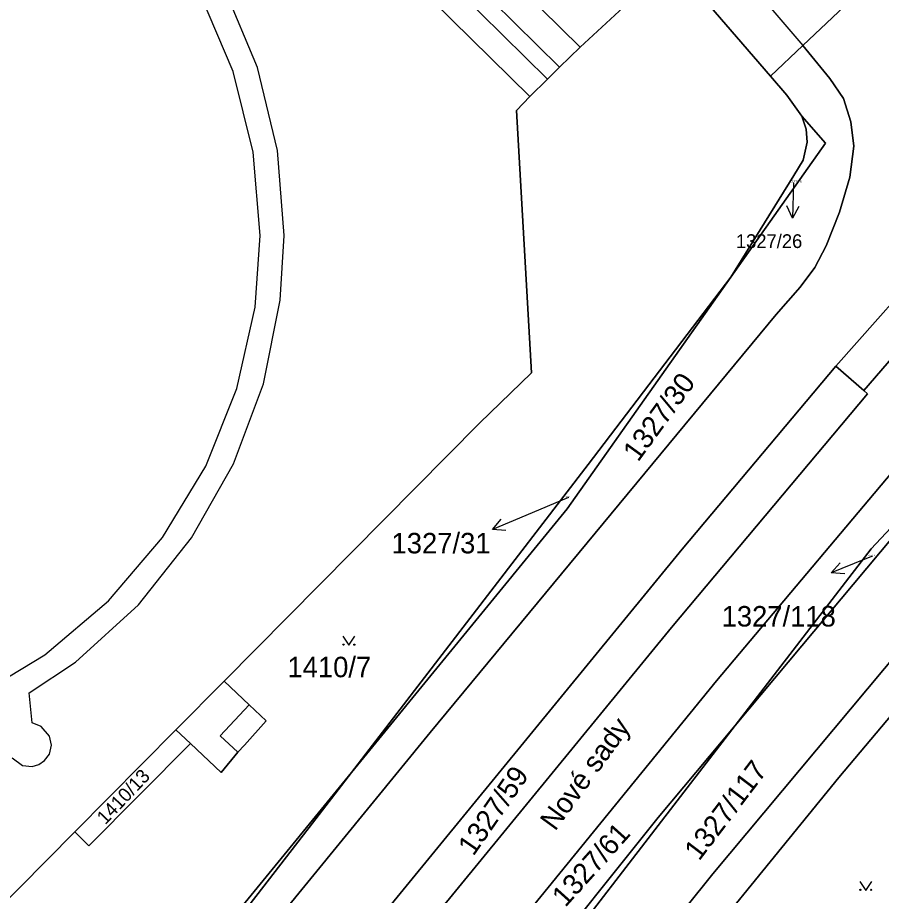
# Model space of a CAD drawing. Extents: x -598934 to -598196, y -1162208 to -1161502.
# Drawn here: x -598686.2 to -598614.5, y -1161830.8 to -1161757.9 of the extents above; entities that cross this region are included whole.
import ezdxf

# ---------------------------------------------------------------- set-up
doc = ezdxf.new("R2010")
doc.units = 0
for name, color, linetype in [('KN_CAR_KR', 7, 'Continuous'), ('KN_KULTURY', 7, 'Continuous'), ('KN_PARC_CIS_POM', 7, 'Continuous'), ('KN_PARC_CIS_POZ', 7, 'Continuous'), ('KN_PARC_PLOCHA', 7, 'Continuous'), ('KN_ULICE', 7, 'Continuous'), ('PARC_C_SIPKA', 7, 'Continuous'), ('parcely_l', 7, 'Continuous')]:
    doc.layers.add(name, color=color, linetype=linetype)

msp = doc.modelspace()

# ---------------------------------------------------------------- linework, layer by layer
at = {"layer": 'KN_CAR_KR'}
for points in [[(-598652.52, -1161747.55), (-598639.5, -1161760.37)], [(-598654.19, -1161749.24), (-598641.2, -1161762.05)], [(-598642.2, -1161763.04), (-598655.18, -1161750.24)], [(-598656.63, -1161751.69), (-598643.67, -1161764.49)], [(-598625.96, -1161754.43), (-598621.01, -1161760.25)], [(-598668.28, -1161762.39), (-598671, -1161756.02)], [(-598666.28, -1161762.06), (-598669.01, -1161755.52)], [(-598666.62, -1161769.11), (-598668.28, -1161762.39)], [(-598664.62, -1161768.95), (-598666.28, -1161762.06)], [(-598666.06, -1161776.01), (-598666.62, -1161769.11)], [(-598664.06, -1161776.01), (-598664.62, -1161768.95)], [(-598666.48, -1161781.97), (-598666.06, -1161776.01)], [(-598664.38, -1161781.38), (-598664.06, -1161776.01)], [(-598665.78, -1161788.32), (-598664.38, -1161781.38)], [(-598667.99, -1161788.72), (-598666.48, -1161781.97)], [(-598670.57, -1161795.15), (-598667.99, -1161788.72)], [(-598668.26, -1161794.96), (-598665.78, -1161788.32)], [(-598674.15, -1161801.07), (-598670.57, -1161795.15)], [(-598671.75, -1161801.12), (-598668.26, -1161794.96)], [(-598678.64, -1161806.35), (-598674.15, -1161801.07)], [(-598676.16, -1161806.66), (-598671.75, -1161801.12)], [(-598683.92, -1161810.83), (-598678.64, -1161806.35)], [(-598681.39, -1161811.44), (-598676.16, -1161806.66)], [(-598689.85, -1161814.4), (-598683.92, -1161810.83)], [(-598685.23, -1161813.96), (-598681.39, -1161811.44)], [(-598669.05, -1161813.01), (-598673.05, -1161817.05)], [(-598684.98, -1161816.46), (-598685.23, -1161813.96)], [(-598667.91, -1161818.89), (-598669.38, -1161817.53), (-598666.97, -1161814.97)], [(-598684.22, -1161816.76), (-598684.98, -1161816.46)], [(-598683.54, -1161817.56), (-598684.22, -1161816.76)], [(-598683.37, -1161818.33), (-598683.54, -1161817.56)], [(-598683.55, -1161819.06), (-598683.37, -1161818.33)], [(-598686.65, -1161819.36), (-598685.79, -1161820)], [(-598684.41, -1161819.92), (-598683.95, -1161819.59)], [(-598683.95, -1161819.59), (-598683.55, -1161819.06)], [(-598685.79, -1161820), (-598684.98, -1161820.1)], [(-598684.98, -1161820.1), (-598684.41, -1161819.92)]]:
    msp.add_lwpolyline(points, dxfattribs=at)
at = {"layer": 'KN_KULTURY'}
for points in [[(-598659.182, -1161809.272), (-598658.682, -1161810.022), (-598658.182, -1161809.272)], [(-598616.282, -1161829.632), (-598615.782, -1161830.382), (-598615.282, -1161829.632)]]:
    msp.add_lwpolyline(points, dxfattribs=at)
for centre in [(-598659.132, -1161809.971), (-598658.233, -1161809.971), (-598616.232, -1161830.331), (-598615.333, -1161830.331)]:
    msp.add_circle(centre, 0.05, dxfattribs=at)
at = {"layer": 'KN_PARC_PLOCHA'}
for points in [[(-598505.37, -1161663.64), (-598506.47, -1161665.03), (-598508.71, -1161667.7), (-598510.96, -1161670.48), (-598517.78, -1161678.03), (-598530.94, -1161692.67), (-598531.26, -1161693.01), (-598541.47, -1161704.37), (-598541.81, -1161704.64), (-598543.16, -1161707.52), (-598568.17, -1161734.75), (-598580.79, -1161748.69), (-598599.26, -1161769.56), (-598615.93, -1161788.89), (-598618.28, -1161786.85), (-598601.28, -1161767.71), (-598569.06, -1161732.86), (-598537.16, -1161698.1), (-598502.88, -1161660.58)], [(-598626.97, -1161779.46), (-598621.75, -1161771.04), (-598620.99, -1161769.77), (-598620.65, -1161768.26), (-598620.74, -1161767.18), (-598621.1, -1161766.12), (-598619.12, -1161768.35)], [(-598658.47, -1161820.58), (-598638.82, -1161795.01), (-598626.97, -1161779.46), (-598640.57, -1161798.7)], [(-598615.93, -1161788.89), (-598615.63, -1161789.16), (-598631.91, -1161808.54), (-598653.59, -1161835.03), (-598675.39, -1161861.69), (-598680.91, -1161868.67), (-598681.88, -1161868.94), (-598682.53, -1161868.47), (-598682.61, -1161867.71), (-598678.08, -1161859.52), (-598653.94, -1161830.02), (-598631.03, -1161802.04), (-598618.28, -1161786.85)], [(-598610.98, -1161793.12), (-598608.6, -1161795.18), (-598611.28, -1161798.37), (-598612.86, -1161799.4), (-598615.32, -1161802.03), (-598626.62, -1161816.69), (-598633.01, -1161824.32), (-598654.44, -1161851.1), (-598667.53, -1161867.77), (-598671.08, -1161871.16), (-598674.45, -1161874.1), (-598675.17, -1161874.19), (-598675.79, -1161873.71), (-598675.89, -1161872.94), (-598667.89, -1161862.51), (-598649.55, -1161839.23), (-598628.18, -1161812.99), (-598611.27, -1161792.88)], [(-598626.62, -1161816.69), (-598615.32, -1161802.03), (-598612.86, -1161799.4), (-598611.28, -1161798.37)], [(-598670.57, -1161893.33), (-598683.43, -1161882.7), (-598675.89, -1161872.94), (-598675.79, -1161873.71), (-598675.17, -1161874.19), (-598674.45, -1161874.1), (-598671.08, -1161871.16), (-598667.53, -1161867.77), (-598654.44, -1161851.1), (-598633.01, -1161824.32), (-598626.62, -1161816.69), (-598640.52, -1161834.72), (-598665.33, -1161866.96), (-598667.67, -1161870.2), (-598669.36, -1161873.26), (-598670.43, -1161876.86), (-598670.98, -1161880.68), (-598671.28, -1161884.6), (-598671.09, -1161888.88), (-598670.75, -1161892.65)], [(-598671.84, -1161818.18), (-598680.28, -1161826.68), (-598681.44, -1161825.52), (-598673.05, -1161817.05)], [(-598682.88, -1161851.51), (-598684.71, -1161852.65), (-598658.47, -1161820.58), (-598661.99, -1161825.16), (-598680.15, -1161848.67)]]:
    msp.add_lwpolyline(points, close=True, dxfattribs=at)
for points in [[(-598569.06, -1161732.86), (-598601.28, -1161767.71), (-598618.28, -1161786.85), (-598631.03, -1161802.04), (-598653.94, -1161830.02), (-598678.08, -1161859.52), (-598682.61, -1161867.71), (-598682.53, -1161868.47), (-598681.88, -1161868.94), (-598680.91, -1161868.67), (-598688.55, -1161878.47)], [(-598688.55, -1161878.47), (-598680.91, -1161868.67), (-598675.39, -1161861.69), (-598653.59, -1161835.03), (-598631.91, -1161808.54), (-598615.63, -1161789.16), (-598615.93, -1161788.89), (-598599.26, -1161769.56), (-598580.79, -1161748.69)], [(-598575.91, -1161752.96), (-598593.14, -1161772.4), (-598610.98, -1161793.12), (-598611.27, -1161792.88), (-598628.18, -1161812.99), (-598649.55, -1161839.23), (-598667.89, -1161862.51), (-598675.89, -1161872.94), (-598683.43, -1161882.7), (-598688.82, -1161889.68)], [(-598686.85, -1161859.98), (-598651.94, -1161817.27), (-598623.21, -1161782.58), (-598621.23, -1161780.29), (-598620.02, -1161778.68), (-598619.07, -1161776.88), (-598617.95, -1161774.07), (-598617.1, -1161771.17), (-598616.77, -1161768.59), (-598617.01, -1161766.57), (-598617.64, -1161764.65), (-598618.77, -1161762.99), (-598621.01, -1161760.25), (-598615.08, -1161754.64)], [(-598615.08, -1161754.64), (-598621.01, -1161760.25), (-598623.69, -1161762.79), (-598630.21, -1161755.2)], [(-598699.85, -1161844.12), (-598681.44, -1161825.52), (-598680.28, -1161826.68), (-598671.84, -1161818.18), (-598669.28, -1161820.59), (-598667.91, -1161818.89), (-598667.34, -1161818.31), (-598665.55, -1161816.3), (-598666.97, -1161814.97), (-598669.05, -1161813.01), (-598647.85, -1161791.6), (-598643.54, -1161787.41), (-598644.77, -1161765.65), (-598643.67, -1161764.49), (-598642.2, -1161763.04), (-598641.2, -1161762.05), (-598639.5, -1161760.37), (-598634.09, -1161755.38)], [(-598634.09, -1161755.38), (-598639.5, -1161760.37), (-598641.2, -1161762.05), (-598642.2, -1161763.04), (-598643.67, -1161764.49), (-598644.77, -1161765.65), (-598643.54, -1161787.41), (-598647.85, -1161791.6), (-598669.05, -1161813.01), (-598666.97, -1161814.97), (-598665.55, -1161816.3), (-598667.34, -1161818.31), (-598667.91, -1161818.89), (-598669.28, -1161820.59), (-598671.84, -1161818.18), (-598673.05, -1161817.05), (-598681.44, -1161825.52), (-598699.85, -1161844.12)], [(-598630.21, -1161755.2), (-598623.69, -1161762.79), (-598622.33, -1161764.37), (-598621.1, -1161766.12), (-598620.74, -1161767.18), (-598620.65, -1161768.26), (-598620.99, -1161769.77), (-598621.75, -1161771.04), (-598626.97, -1161779.46), (-598638.82, -1161795.01), (-598658.47, -1161820.58), (-598684.71, -1161852.65), (-598686.76, -1161853.93)], [(-598687.99, -1161859.32), (-598682.88, -1161851.51), (-598680.15, -1161848.67), (-598661.99, -1161825.16), (-598658.47, -1161820.58), (-598640.57, -1161798.7), (-598626.97, -1161779.46), (-598619.12, -1161768.35), (-598621.1, -1161766.12), (-598622.33, -1161764.37), (-598623.69, -1161762.79), (-598621.01, -1161760.25), (-598618.77, -1161762.99), (-598617.64, -1161764.65), (-598617.01, -1161766.57), (-598616.77, -1161768.59), (-598617.1, -1161771.17), (-598617.95, -1161774.07), (-598619.07, -1161776.88), (-598620.02, -1161778.68), (-598621.23, -1161780.29), (-598623.21, -1161782.58), (-598651.94, -1161817.27), (-598686.85, -1161859.98)], [(-598640.52, -1161834.72), (-598626.62, -1161816.69), (-598611.28, -1161798.37), (-598609.74, -1161797.37), (-598607.41, -1161796.91), (-598605.16, -1161796.91), (-598603.11, -1161796.96), (-598600.1, -1161797.69), (-598596.16, -1161800.8), (-598597.29, -1161800.15), (-598599.15, -1161799.59), (-598601.23, -1161799.55), (-598603.2, -1161800.09), (-598604.98, -1161801.19), (-598607.04, -1161803.34), (-598628.49, -1161828.99), (-598648.87, -1161854.42)], [(-598648.87, -1161854.42), (-598628.49, -1161828.99), (-598607.04, -1161803.34), (-598604.98, -1161801.19), (-598603.2, -1161800.09), (-598601.23, -1161799.55), (-598599.15, -1161799.59), (-598597.29, -1161800.15), (-598596.16, -1161800.8), (-598597.21, -1161802.09), (-598600.26, -1161805.7), (-598602.11, -1161808.08), (-598603.61, -1161807.81), (-598605.55, -1161808.08), (-598607.47, -1161808.89), (-598609.3, -1161810.66), (-598618.02, -1161821.01), (-598634.15, -1161840.81)], [(-598634.15, -1161840.81), (-598618.02, -1161821.01), (-598609.3, -1161810.66), (-598607.47, -1161808.89), (-598605.55, -1161808.08), (-598603.61, -1161807.81), (-598602.11, -1161808.08), (-598600.26, -1161805.7), (-598597.21, -1161802.09), (-598585.72, -1161812.15), (-598584.33, -1161813.36), (-598572.81, -1161823.44), (-598570.86, -1161821.38), (-598559.82, -1161830.33), (-598544.13, -1161843.14)]]:
    msp.add_lwpolyline(points, dxfattribs=at)
at = {"layer": 'PARC_C_SIPKA'}
for points in [[(-598621.78, -1161771.64), (-598621.87, -1161774.579)], [(-598621.339, -1161773.594), (-598621.87, -1161774.579), (-598622.339, -1161773.564)], [(-598640.46, -1161797.75), (-598644.01, -1161799.25), (-598646.775, -1161800.415)], [(-598645.659, -1161800.487), (-598646.775, -1161800.415), (-598646.047, -1161799.566)], [(-598615.21, -1161802.62), (-598615.86, -1161802.89), (-598618.64, -1161804.017)], [(-598617.525, -1161804.105), (-598618.64, -1161804.017), (-598617.901, -1161803.178)]]:
    msp.add_lwpolyline(points, dxfattribs=at)
at = {"layer": 'parcely_l'}
for points in [[(-598618.28, -1161786.85), (-598601.28, -1161767.71), (-598569.06, -1161732.86), (-598537.16, -1161698.1), (-598502.88, -1161660.58)], [(-598543.16, -1161707.52), (-598568.17, -1161734.75), (-598580.79, -1161748.69), (-598599.26, -1161769.56), (-598615.93, -1161788.89)], [(-598630.21, -1161755.2), (-598631.23, -1161754.62), (-598632.35, -1161754.49), (-598633.32, -1161754.79), (-598634.09, -1161755.38), (-598639.5, -1161760.37), (-598641.2, -1161762.05), (-598642.2, -1161763.04), (-598643.67, -1161764.49), (-598644.77, -1161765.65), (-598643.54, -1161787.41), (-598647.85, -1161791.6), (-598669.05, -1161813.01), (-598666.97, -1161814.97), (-598665.55, -1161816.3), (-598667.34, -1161818.31), (-598667.91, -1161818.89), (-598669.28, -1161820.59), (-598671.84, -1161818.18)], [(-598615.08, -1161754.64), (-598621.01, -1161760.25)], [(-598623.69, -1161762.79), (-598630.21, -1161755.2)], [(-598686.85, -1161859.98), (-598651.94, -1161817.27), (-598623.21, -1161782.58), (-598621.23, -1161780.29), (-598620.02, -1161778.68), (-598619.07, -1161776.88), (-598617.95, -1161774.07), (-598617.1, -1161771.17), (-598616.77, -1161768.59), (-598617.01, -1161766.57), (-598617.64, -1161764.65), (-598618.77, -1161762.99), (-598621.01, -1161760.25)], [(-598621.01, -1161760.25), (-598623.69, -1161762.79)], [(-598623.69, -1161762.79), (-598622.33, -1161764.37), (-598621.1, -1161766.12)], [(-598621.1, -1161766.12), (-598620.74, -1161767.18), (-598620.65, -1161768.26), (-598620.99, -1161769.77), (-598621.75, -1161771.04), (-598626.97, -1161779.46)], [(-598626.97, -1161779.46), (-598619.12, -1161768.35), (-598621.1, -1161766.12)], [(-598658.47, -1161820.58), (-598638.82, -1161795.01), (-598626.97, -1161779.46)], [(-598626.97, -1161779.46), (-598640.57, -1161798.7), (-598658.47, -1161820.58)], [(-598680.91, -1161868.67), (-598681.88, -1161868.94), (-598682.53, -1161868.47), (-598682.61, -1161867.71), (-598678.08, -1161859.52), (-598653.94, -1161830.02), (-598631.03, -1161802.04), (-598618.28, -1161786.85)], [(-598615.93, -1161788.89), (-598618.28, -1161786.85)], [(-598680.91, -1161868.67), (-598675.39, -1161861.69), (-598653.59, -1161835.03), (-598631.91, -1161808.54), (-598615.63, -1161789.16), (-598615.93, -1161788.89)], [(-598610.98, -1161793.12), (-598611.27, -1161792.88), (-598628.18, -1161812.99), (-598649.55, -1161839.23), (-598667.89, -1161862.51), (-598675.89, -1161872.94)], [(-598626.62, -1161816.69), (-598615.32, -1161802.03), (-598612.86, -1161799.4), (-598611.28, -1161798.37)], [(-598611.28, -1161798.37), (-598626.62, -1161816.69)], [(-598596.16, -1161800.8), (-598597.29, -1161800.15), (-598599.15, -1161799.59), (-598601.23, -1161799.55), (-598603.2, -1161800.09), (-598604.98, -1161801.19), (-598607.04, -1161803.34), (-598628.49, -1161828.99), (-598648.87, -1161854.42), (-598667.2, -1161877.97), (-598668.47, -1161880.06), (-598669.64, -1161882.82), (-598670.1, -1161884.83), (-598670.16, -1161886.83), (-598669.97, -1161888.74), (-598669.42, -1161890.78), (-598668.53, -1161892.76), (-598667.11, -1161895.22), (-598665.71, -1161897.32)], [(-598665.71, -1161897.32), (-598663.55, -1161895.07), (-598665.01, -1161893.03), (-598665.97, -1161891.24), (-598666.73, -1161889.36), (-598667.12, -1161887.37), (-598667.17, -1161885.35), (-598666.7, -1161883.43), (-598665.86, -1161881.52), (-598664.72, -1161879.66), (-598657.06, -1161869.74), (-598654.62, -1161866.6), (-598636.65, -1161843.9), (-598634.15, -1161840.81), (-598618.02, -1161821.01), (-598609.3, -1161810.66), (-598607.47, -1161808.89), (-598605.55, -1161808.08), (-598603.61, -1161807.81), (-598602.11, -1161808.08), (-598600.26, -1161805.7), (-598597.21, -1161802.09)], [(-598671.84, -1161818.18), (-598673.05, -1161817.05), (-598681.44, -1161825.52)], [(-598675.89, -1161872.94), (-598675.79, -1161873.71), (-598675.17, -1161874.19), (-598674.45, -1161874.1), (-598671.08, -1161871.16), (-598667.53, -1161867.77), (-598654.44, -1161851.1), (-598633.01, -1161824.32), (-598626.62, -1161816.69)], [(-598626.62, -1161816.69), (-598640.52, -1161834.72), (-598665.33, -1161866.96), (-598667.67, -1161870.2), (-598669.36, -1161873.26), (-598670.43, -1161876.86), (-598670.98, -1161880.68), (-598671.28, -1161884.6), (-598671.09, -1161888.88), (-598670.75, -1161892.65), (-598670.57, -1161893.33)], [(-598681.44, -1161825.52), (-598680.28, -1161826.68), (-598671.84, -1161818.18)], [(-598658.47, -1161820.58), (-598684.71, -1161852.65)], [(-598658.47, -1161820.58), (-598661.99, -1161825.16), (-598680.15, -1161848.67), (-598682.88, -1161851.51)], [(-598681.44, -1161825.52), (-598699.85, -1161844.12), (-598700.36, -1161844.6)]]:
    msp.add_lwpolyline(points, dxfattribs=at)

# ---------------------------------------------------------------- texts
at = {"layer": 'KN_PARC_CIS_POM'}
for s, height, p in [('1327/26', 0.2, (-598622.097, -1161771.64)), ('1327/31', 0.1, (-598640.793, -1161797.75)), ('1327/118', 0.1, (-598615.593, -1161802.62))]:
    msp.add_text(s, height=height, dxfattribs=at).set_placement(p)
at = {"layer": 'KN_PARC_CIS_POZ'}
for s, height, p in [('1327/26', 1.14, (-598626.562, -1161777.053)), ('1327/31', 1.7, (-598655.147, -1161802.4)), ('1327/118', 1.7, (-598627.747, -1161808.47)), ('1410/7', 1.7, (-598663.787, -1161812.68))]:
    msp.add_text(s, height=height, dxfattribs=at).set_placement(p)
for s, height, rotation, p in [('1327/30', 1.7, 53.99217, (-598634.681, -1161794.874)), ('1327/117', 1.7, 52.76205, (-598629.613, -1161827.988)), ('1327/59', 1.7, 55.33079, (-598648.353, -1161827.591)), ('1410/13', 1.14, 46.52325, (-598678.905, -1161824.977)), ('1327/61', 1.7, 48.04514, (-598640.718, -1161831.834))]:
    msp.add_text(s, height=height, rotation=rotation, dxfattribs=at).set_placement(p)
at = {"layer": 'KN_ULICE'}
msp.add_text('Nové sady', height=1.7, rotation=53.99983, dxfattribs=at).set_placement((-598641.562, -1161825.515))

doc.saveas('drawing.dxf')
